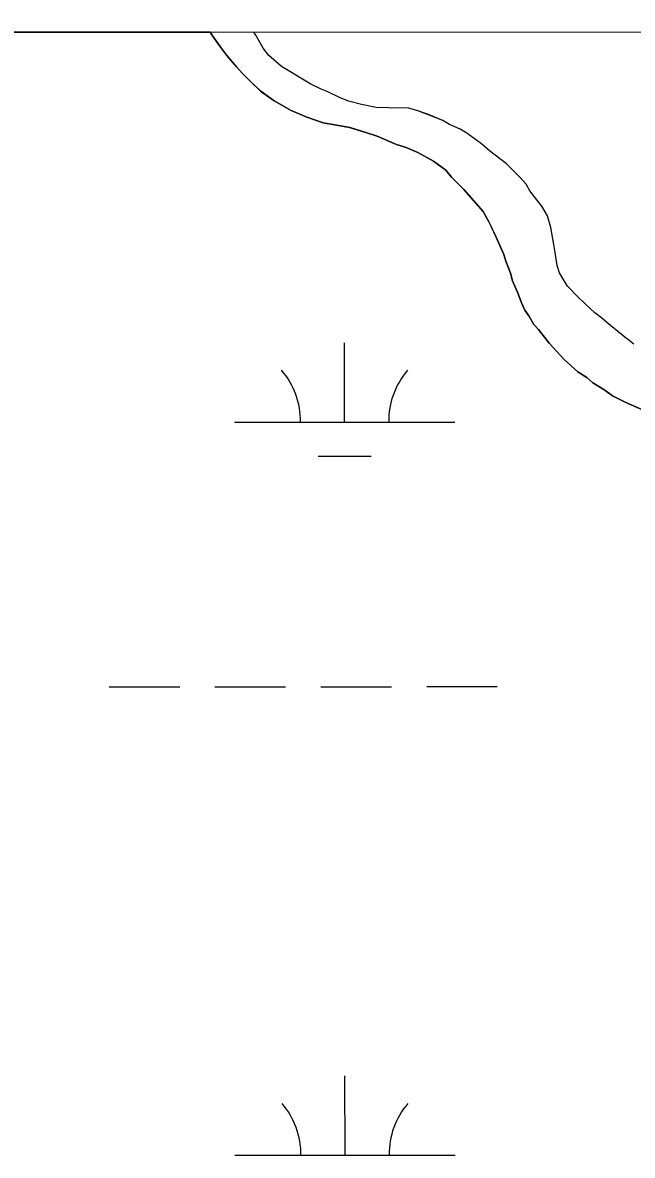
# Model space of a CAD drawing. Extents: x 3279314 to 3317160, y 734079 to 759431.
# Drawn here: x 3306370 to 3306647, y 757143 to 757657 of the extents above; entities that cross this region are included whole.
import ezdxf

# ---------------------------------------------------------------- set-up
doc = ezdxf.new("R2010")
doc.units = 0
for name, color, linetype in [('V-GRID-FRAM', 7, 'Continuous'), ('V-SITE-VEGE', 7, 'Continuous'), ('V-WETL-SWMP', 7, 'Continuous')]:
    doc.layers.add(name, color=color, linetype=linetype)

msp = doc.modelspace()

# ---------------------------------------------------------------- linework, layer by layer
at = {"layer": 'V-GRID-FRAM'}
msp.add_lwpolyline([(3283455.67, 757641.37), (3314923.72, 757657.39), (3314940.91, 739471.92), (3283456.99, 739455.89), (3283455.67, 757641.37)], dxfattribs=at)
at = {"layer": 'V-SITE-VEGE'}
for p, q in [((3306225.68, 757652.96), (3306455.2, 757653.08)), ((3306455.2, 757653.08), (3306456.23, 757651.47)), ((3306456.23, 757651.47), (3306460.04, 757646.08)), ((3306475, 757653.09), (3306717.15, 757653.21)), ((3306475.92, 757651.65), (3306475, 757653.09)), ((3306479.23, 757645.75), (3306475.92, 757651.65)), ((3306460.04, 757646.08), (3306462.84, 757642.49)), ((3306462.84, 757642.49), (3306467.17, 757637.36)), ((3306481.77, 757642.42), (3306479.23, 757645.75)), ((3306487.63, 757637.53), (3306481.77, 757642.42)), ((3306467.17, 757637.36), (3306469.71, 757634.53)), ((3306500.9, 757629.55), (3306487.63, 757637.53)), ((3306469.71, 757634.53), (3306473.54, 757630.68)), ((3306473.54, 757630.68), (3306478.12, 757626.31)), ((3306478.12, 757626.31), (3306484.24, 757621.94)), ((3306505.5, 757627.23), (3306500.9, 757629.55)), ((3306508.56, 757625.94), (3306505.5, 757627.23)), ((3306513.92, 757623.36), (3306508.56, 757625.94)), ((3306484.24, 757621.94), (3306491.9, 757617.56)), ((3306518.01, 757621.81), (3306513.92, 757623.36)), ((3306523.89, 757620.25), (3306518.01, 757621.81)), ((3306491.9, 757617.56), (3306499.05, 757614.46)), ((3306530.53, 757618.94), (3306523.89, 757620.25)), ((3306536.16, 757618.67), (3306530.53, 757618.94)), ((3306545.37, 757618.63), (3306536.16, 757618.67)), ((3306549.45, 757617.33), (3306545.37, 757618.63)), ((3306553.8, 757615.79), (3306549.45, 757617.33)), ((3306560.69, 757612.94), (3306553.8, 757615.79)), ((3306499.05, 757614.46), (3306506.46, 757611.88)), ((3306506.46, 757611.88), (3306514.39, 757610.57)), ((3306514.39, 757610.57), (3306518.47, 757609.78)), ((3306563.75, 757611.14), (3306560.69, 757612.94)), ((3306568.61, 757609.08), (3306563.75, 757611.14)), ((3306518.47, 757609.78), (3306525.37, 757607.71)), ((3306525.37, 757607.71), (3306530.99, 757605.9)), ((3306530.99, 757605.9), (3306539.68, 757602.03)), ((3306571.67, 757607.27), (3306568.61, 757609.08)), ((3306578.3, 757602.39), (3306571.67, 757607.27)), ((3306539.68, 757602.03), (3306544.02, 757600.73)), ((3306544.02, 757600.73), (3306549.38, 757598.41)), ((3306581.87, 757599.3), (3306578.3, 757602.39)), ((3306549.38, 757598.41), (3306556.53, 757594.54)), ((3306589.52, 757593.39), (3306581.87, 757599.3)), ((3306556.53, 757594.54), (3306562.14, 757590.43)), ((3306562.14, 757590.43), (3306564.68, 757587.35)), ((3306595.89, 757586.97), (3306589.52, 757593.39)), ((3306564.68, 757587.35), (3306570.29, 757581.7)), ((3306598.44, 757584.15), (3306595.89, 757586.97)), ((3306570.29, 757581.7), (3306578.95, 757571.69)), ((3306600.21, 757581.07), (3306598.44, 757584.15)), ((3306603.27, 757576.96), (3306600.21, 757581.07)), ((3306605.56, 757574.14), (3306603.27, 757576.96)), ((3306578.95, 757571.69), (3306581.49, 757567.33)), ((3306608.1, 757569.78), (3306605.56, 757574.14)), ((3306609.61, 757564.41), (3306608.1, 757569.78)), ((3306581.49, 757567.33), (3306584.78, 757560.41)), ((3306611.12, 757556.73), (3306609.61, 757564.41)), ((3306584.78, 757560.41), (3306588.33, 757552.21)), ((3306611.61, 757553.14), (3306611.12, 757556.73)), ((3306588.33, 757552.21), (3306589.35, 757549.14)), ((3306589.35, 757549.14), (3306591.37, 757543.76)), ((3306612.61, 757547.26), (3306611.61, 757553.14)), ((3306591.37, 757543.76), (3306592.38, 757540.17)), ((3306613.62, 757543.93), (3306612.61, 757547.26)), ((3306617.18, 757537.78), (3306613.62, 757543.93)), ((3306592.38, 757540.17), (3306594.91, 757534.28)), ((3306594.91, 757534.28), (3306596.43, 757530.18)), ((3306622.27, 757532.64), (3306617.18, 757537.78)), ((3306596.43, 757530.18), (3306597.95, 757526.85)), ((3306627.37, 757527.76), (3306622.27, 757532.64)), ((3306597.95, 757526.85), (3306599.73, 757524.29)), ((3306599.73, 757524.29), (3306602.02, 757520.44)), ((3306629.67, 757525.7), (3306627.37, 757527.76)), ((3306632.73, 757523.39), (3306629.67, 757525.7)), ((3306635.02, 757521.33), (3306632.73, 757523.39)), ((3306602.02, 757520.44), (3306604.06, 757518.13)), ((3306604.06, 757518.13), (3306608.89, 757511.97)), ((3306641.65, 757515.94), (3306635.02, 757521.33)), ((3306647.26, 757511.56), (3306641.65, 757515.94)), ((3306608.89, 757511.97), (3306615.77, 757504.53)), ((3306615.77, 757504.53), (3306621.89, 757498.88)), ((3306621.89, 757498.88), (3306625.97, 757496.3)), ((3306625.97, 757496.3), (3306628.77, 757493.99)), ((3306628.77, 757493.99), (3306634.13, 757490.64)), ((3306634.13, 757490.64), (3306637.7, 757488.07)), ((3306637.7, 757488.07), (3306642.81, 757485.49)), ((3306642.81, 757485.49), (3306646.13, 757483.94)), ((3306646.13, 757483.94), (3306658.64, 757478.52))]:
    msp.add_line(p, q, dxfattribs=at)
at = {"layer": 'V-WETL-SWMP'}
for p, q in [((3306455.2, 757653.08), (3303655.51, 757651.65)), ((3306455.2, 757653.08), (3303655.51, 757651.65)), ((3306456.23, 757651.47), (3306455.2, 757653.08)), ((3306456.23, 757651.47), (3306455.2, 757653.08)), ((3306460.04, 757646.08), (3306456.23, 757651.47)), ((3306460.04, 757646.08), (3306456.23, 757651.47)), ((3306475, 757653.09), (3306717.15, 757653.21)), ((3306475, 757653.09), (3306717.15, 757653.21)), ((3306475.92, 757651.65), (3306475, 757653.09)), ((3306475.92, 757651.65), (3306475, 757653.09)), ((3306479.23, 757645.75), (3306475.92, 757651.65)), ((3306479.23, 757645.75), (3306475.92, 757651.65)), ((3306462.84, 757642.49), (3306460.04, 757646.08)), ((3306462.84, 757642.49), (3306460.04, 757646.08)), ((3306467.17, 757637.36), (3306462.84, 757642.49)), ((3306467.17, 757637.36), (3306462.84, 757642.49)), ((3306481.77, 757642.41), (3306479.23, 757645.75)), ((3306481.77, 757642.41), (3306479.23, 757645.75)), ((3306487.63, 757637.53), (3306481.77, 757642.41)), ((3306487.63, 757637.53), (3306481.77, 757642.41)), ((3306469.72, 757634.53), (3306467.17, 757637.36)), ((3306469.72, 757634.53), (3306467.17, 757637.36)), ((3306500.9, 757629.55), (3306487.63, 757637.53)), ((3306500.9, 757629.55), (3306487.63, 757637.53)), ((3306473.54, 757630.68), (3306469.72, 757634.53)), ((3306473.54, 757630.68), (3306469.72, 757634.53)), ((3306478.13, 757626.31), (3306473.54, 757630.68)), ((3306478.13, 757626.31), (3306473.54, 757630.68)), ((3306484.25, 757621.94), (3306478.13, 757626.31)), ((3306484.25, 757621.94), (3306478.13, 757626.31)), ((3306505.5, 757627.23), (3306500.9, 757629.55)), ((3306505.5, 757627.23), (3306500.9, 757629.55)), ((3306508.56, 757625.94), (3306505.5, 757627.23)), ((3306508.56, 757625.94), (3306505.5, 757627.23)), ((3306513.92, 757623.36), (3306508.56, 757625.94)), ((3306513.92, 757623.36), (3306508.56, 757625.94)), ((3306491.9, 757617.56), (3306484.25, 757621.94)), ((3306491.9, 757617.56), (3306484.25, 757621.94)), ((3306518.01, 757621.81), (3306513.92, 757623.36)), ((3306518.01, 757621.81), (3306513.92, 757623.36)), ((3306523.89, 757620.25), (3306518.01, 757621.81)), ((3306523.89, 757620.25), (3306518.01, 757621.81)), ((3306499.05, 757614.46), (3306491.9, 757617.56)), ((3306499.05, 757614.46), (3306491.9, 757617.56)), ((3306530.53, 757618.94), (3306523.89, 757620.25)), ((3306530.53, 757618.94), (3306523.89, 757620.25)), ((3306536.16, 757618.67), (3306530.53, 757618.94)), ((3306536.16, 757618.67), (3306530.53, 757618.94)), ((3306545.37, 757618.63), (3306536.16, 757618.67)), ((3306545.37, 757618.63), (3306536.16, 757618.67)), ((3306549.45, 757617.34), (3306545.37, 757618.63)), ((3306549.45, 757617.34), (3306545.37, 757618.63)), ((3306553.8, 757615.78), (3306549.45, 757617.34)), ((3306553.8, 757615.78), (3306549.45, 757617.34)), ((3306560.69, 757612.94), (3306553.8, 757615.78)), ((3306560.69, 757612.94), (3306553.8, 757615.78)), ((3306506.46, 757611.88), (3306499.05, 757614.46)), ((3306506.46, 757611.88), (3306499.05, 757614.46)), ((3306514.39, 757610.57), (3306506.46, 757611.88)), ((3306514.39, 757610.57), (3306506.46, 757611.88)), ((3306518.48, 757609.78), (3306514.39, 757610.57)), ((3306518.48, 757609.78), (3306514.39, 757610.57)), ((3306563.75, 757611.14), (3306560.69, 757612.94)), ((3306563.75, 757611.14), (3306560.69, 757612.94)), ((3306568.61, 757609.08), (3306563.75, 757611.14)), ((3306568.61, 757609.08), (3306563.75, 757611.14)), ((3306525.37, 757607.71), (3306518.48, 757609.78)), ((3306525.37, 757607.71), (3306518.48, 757609.78)), ((3306530.99, 757605.9), (3306525.37, 757607.71)), ((3306530.99, 757605.9), (3306525.37, 757607.71)), ((3306539.68, 757602.03), (3306530.99, 757605.9)), ((3306539.68, 757602.03), (3306530.99, 757605.9)), ((3306571.67, 757607.27), (3306568.61, 757609.08)), ((3306571.67, 757607.27), (3306568.61, 757609.08)), ((3306578.3, 757602.39), (3306571.67, 757607.27)), ((3306578.3, 757602.39), (3306571.67, 757607.27)), ((3306544.02, 757600.73), (3306539.68, 757602.03)), ((3306544.02, 757600.73), (3306539.68, 757602.03)), ((3306549.38, 757598.41), (3306544.02, 757600.73)), ((3306549.38, 757598.41), (3306544.02, 757600.73)), ((3306581.87, 757599.3), (3306578.3, 757602.39)), ((3306581.87, 757599.3), (3306578.3, 757602.39)), ((3306556.53, 757594.54), (3306549.38, 757598.41)), ((3306556.53, 757594.54), (3306549.38, 757598.41)), ((3306589.52, 757593.39), (3306581.87, 757599.3)), ((3306589.52, 757593.39), (3306581.87, 757599.3)), ((3306562.14, 757590.43), (3306556.53, 757594.54)), ((3306562.14, 757590.43), (3306556.53, 757594.54)), ((3306564.68, 757587.35), (3306562.14, 757590.43)), ((3306564.68, 757587.35), (3306562.14, 757590.43)), ((3306595.89, 757586.97), (3306589.52, 757593.39)), ((3306595.89, 757586.97), (3306589.52, 757593.39)), ((3306570.29, 757581.7), (3306564.68, 757587.35)), ((3306570.29, 757581.7), (3306564.68, 757587.35)), ((3306598.44, 757584.15), (3306595.89, 757586.97)), ((3306598.44, 757584.15), (3306595.89, 757586.97)), ((3306578.95, 757571.69), (3306570.29, 757581.7)), ((3306578.95, 757571.69), (3306570.29, 757581.7)), ((3306600.21, 757581.07), (3306598.44, 757584.15)), ((3306600.21, 757581.07), (3306598.44, 757584.15)), ((3306603.27, 757576.96), (3306600.21, 757581.07)), ((3306603.27, 757576.96), (3306600.21, 757581.07)), ((3306605.56, 757574.14), (3306603.27, 757576.96)), ((3306605.56, 757574.14), (3306603.27, 757576.96)), ((3306581.49, 757567.33), (3306578.95, 757571.69)), ((3306581.49, 757567.33), (3306578.95, 757571.69)), ((3306608.1, 757569.78), (3306605.56, 757574.14)), ((3306608.1, 757569.78), (3306605.56, 757574.14)), ((3306609.61, 757564.41), (3306608.1, 757569.78)), ((3306609.61, 757564.41), (3306608.1, 757569.78)), ((3306583.01, 757564.25), (3306581.49, 757567.33)), ((3306583.01, 757564.25), (3306581.49, 757567.33)), ((3306584.79, 757560.41), (3306583.01, 757564.25)), ((3306584.79, 757560.41), (3306583.01, 757564.25)), ((3306611.12, 757556.73), (3306609.61, 757564.41)), ((3306611.12, 757556.73), (3306609.61, 757564.41)), ((3306588.33, 757552.21), (3306584.79, 757560.41)), ((3306588.33, 757552.21), (3306584.79, 757560.41)), ((3306611.61, 757553.14), (3306611.12, 757556.73)), ((3306611.61, 757553.14), (3306611.12, 757556.73)), ((3306589.35, 757549.14), (3306588.33, 757552.21)), ((3306589.35, 757549.14), (3306588.33, 757552.21)), ((3306591.37, 757543.76), (3306589.35, 757549.14)), ((3306591.37, 757543.76), (3306589.35, 757549.14)), ((3306612.61, 757547.26), (3306611.61, 757553.14)), ((3306612.61, 757547.26), (3306611.61, 757553.14)), ((3306592.38, 757540.17), (3306591.37, 757543.76)), ((3306592.38, 757540.17), (3306591.37, 757543.76)), ((3306613.62, 757543.93), (3306612.61, 757547.26)), ((3306613.62, 757543.93), (3306612.61, 757547.26)), ((3306617.18, 757537.77), (3306613.62, 757543.93)), ((3306617.18, 757537.77), (3306613.62, 757543.93)), ((3306594.91, 757534.28), (3306592.38, 757540.17)), ((3306594.91, 757534.28), (3306592.38, 757540.17)), ((3306596.43, 757530.18), (3306594.91, 757534.28)), ((3306596.43, 757530.18), (3306594.91, 757534.28)), ((3306622.27, 757532.64), (3306617.18, 757537.77)), ((3306622.27, 757532.64), (3306617.18, 757537.77)), ((3306597.95, 757526.85), (3306596.43, 757530.18)), ((3306597.95, 757526.85), (3306596.43, 757530.18)), ((3306627.37, 757527.76), (3306622.27, 757532.64)), ((3306627.37, 757527.76), (3306622.27, 757532.64)), ((3306599.73, 757524.29), (3306597.95, 757526.85)), ((3306599.73, 757524.29), (3306597.95, 757526.85)), ((3306602.02, 757520.44), (3306599.73, 757524.29)), ((3306602.02, 757520.44), (3306599.73, 757524.29)), ((3306629.67, 757525.7), (3306627.37, 757527.76)), ((3306629.67, 757525.7), (3306627.37, 757527.76)), ((3306632.73, 757523.39), (3306629.67, 757525.7)), ((3306632.73, 757523.39), (3306629.67, 757525.7)), ((3306635.02, 757521.33), (3306632.73, 757523.39)), ((3306635.02, 757521.33), (3306632.73, 757523.39)), ((3306604.06, 757518.13), (3306602.02, 757520.44)), ((3306604.06, 757518.13), (3306602.02, 757520.44)), ((3306608.89, 757511.97), (3306604.06, 757518.13)), ((3306608.89, 757511.97), (3306604.06, 757518.13)), ((3306641.65, 757515.94), (3306635.02, 757521.33)), ((3306641.65, 757515.94), (3306635.02, 757521.33)), ((3306647.26, 757511.57), (3306641.65, 757515.94)), ((3306647.26, 757511.57), (3306641.65, 757515.94)), ((3306516.2, 757476.14), (3306516.18, 757512.14)), ((3306615.77, 757504.53), (3306608.89, 757511.97)), ((3306615.77, 757504.53), (3306608.89, 757511.97)), ((3306621.89, 757498.88), (3306615.77, 757504.53)), ((3306621.89, 757498.88), (3306615.77, 757504.53)), ((3306625.97, 757496.3), (3306621.89, 757498.88)), ((3306625.97, 757496.3), (3306621.89, 757498.88)), ((3306628.77, 757493.99), (3306625.97, 757496.3)), ((3306628.77, 757493.99), (3306625.97, 757496.3)), ((3306634.13, 757490.64), (3306628.77, 757493.99)), ((3306634.13, 757490.64), (3306628.77, 757493.99)), ((3306637.7, 757488.07), (3306634.13, 757490.64)), ((3306637.7, 757488.07), (3306634.13, 757490.64)), ((3306642.81, 757485.49), (3306637.7, 757488.07)), ((3306642.81, 757485.49), (3306637.7, 757488.07)), ((3306646.13, 757483.94), (3306642.81, 757485.49)), ((3306646.13, 757483.94), (3306642.81, 757485.49)), ((3306658.64, 757478.52), (3306646.13, 757483.94)), ((3306658.64, 757478.52), (3306646.13, 757483.94)), ((3306466.2, 757476.12), (3306566.2, 757476.17)), ((3306504.21, 757460.71), (3306528.21, 757460.72)), ((3306409.42, 757356.02), (3306441.42, 757356.03)), ((3306457.42, 757356.04), (3306489.41, 757356.06)), ((3306505.41, 757356.07), (3306537.41, 757356.08)), ((3306553.41, 757356.09), (3306585.41, 757356.11)), ((3306516.37, 757143.47), (3306516.35, 757179.47)), ((3306466.37, 757143.44), (3306566.37, 757143.49))]:
    msp.add_line(p, q, dxfattribs=at)
for centre, start, end in [((3306460.95, 757476.59), 359.2573, 40.801), ((3306571.44, 757476.65), 139.2573, 180.801), ((3306461.12, 757143.92), 359.2573, 40.801), ((3306571.61, 757143.97), 139.2573, 180.801)]:
    msp.add_arc(centre, 35.25, start, end, dxfattribs=at)

doc.saveas('drawing.dxf')
